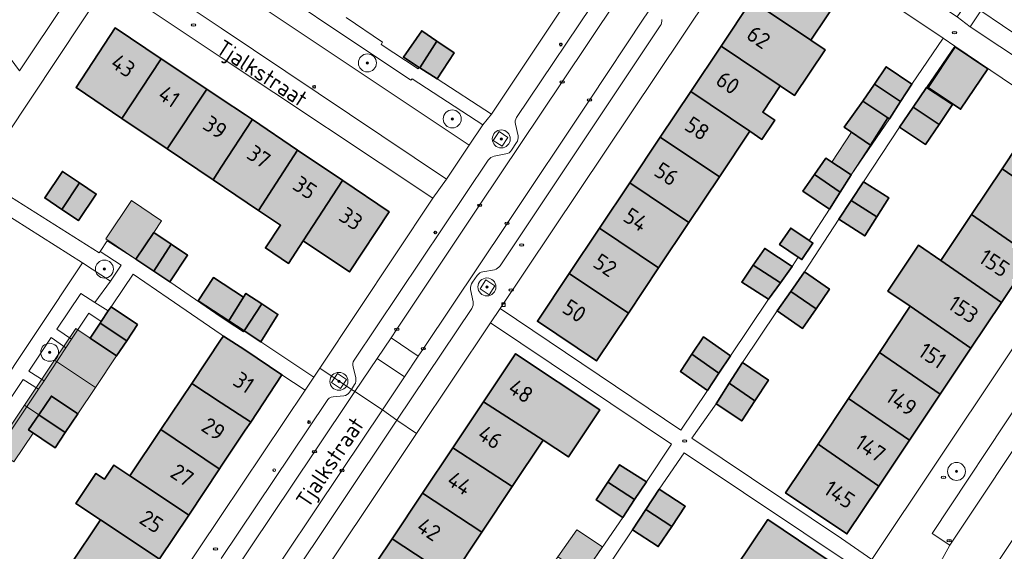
# Model space of a CAD drawing. Header units: metres. Extents: x 125349 to 128236, y 501602 to 503797.
# Tile 463 of 656: x 126978 to 127087, y 502567 to 502626. Entities that reach past the tile are written whole.
import ezdxf
from ezdxf.enums import TextEntityAlignment as Align

# ---------------------------------------------------------------- set-up
doc = ezdxf.new("R2010")
doc.units = ezdxf.units.M
doc.layers.get('0').update_dxf_attribs({"linetype": 'CONTINUOUS'})
for name, color, linetype, lineweight in [('B-WE-GR-BEPLANTING_CULTUUR_HEESTERS-GV', 90, 'CONTINUOUS', 18), ('B-WE-GR-BOOM-S-500', 90, 'CONTINUOUS', 18), ('B-WE-IE-MEUBILAIR-S', 7, 'CONTINUOUS', 18), ('B-WE-IE-MEUBILAIR_WEGMEUBILAIR-GV', 7, 'CONTINUOUS', 18), ('B-WE-OG-BEBOUWING-GV', 7, 'CONTINUOUS', 35), ('B-WE-OG-BEBOUWING-T18', 10, 'CONTINUOUS', 18), ('B-WE-OG-BEBOUWING_OVERBOUWING-GV', 7, 'CONTINUOUS', 18), ('B-WE-OG-TERREIN_BEGROEID-GV', 7, 'CONTINUOUS', 18), ('B-WE-OG-TERREIN_ERF-GV', 7, 'CONTINUOUS', 18), ('B-WE-OG-TOPOGRAFIE-T18', 10, 'CONTINUOUS', 18), ('B-WE-VH-OPENVERHARDING-GV', 90, 'CONTINUOUS', 18), ('B-WE-VH-OPENVERHARDING_BETONSTRAATSTEEN-GV', 90, 'CONTINUOUS', 18)]:
    doc.layers.add(name, color=color, linetype=linetype, lineweight=lineweight)
doc.layers.add('B-WE-OG-BEBOUWING-V', color=7, linetype='CONTINUOUS', lineweight=18, true_color=0xcc646e)
doc.layers.add('B-WE-OG-BEBOUWING_OVERBOUWING-V', color=7, linetype='CONTINUOUS', lineweight=18, true_color=0xcc646e)
doc.styles.add('NLCS-ISO', font='NLCS-ISO.ttf')
doc.styles.add('NLCS-ISO-M1000-T18', font='NLCS-ISO.ttf', dxfattribs={"height": 1.8})

# ---------------------------------------------------------------- blocks, each defined once
blk = doc.blocks.new('SIE-MEUBILAIR_KAST_CAI-SO')
for points in [[(-1, 1), (1, 1), (1, 0.84), (-1, 0.84)], [(-1, 0.76), (1, 0.76), (1, -1), (-1, -1)]]:
    blk.add_lwpolyline(points, close=True)
at = {"style": 'NLCS-ISO'}
blk.add_text('cai', height=0.75, dxfattribs=at).set_placement((0, 0), align=Align.MIDDLE_CENTER)
blk = doc.blocks.new('SIE-MEUBILAIR_PAAL_LICHTMAST-SO')
for points in [[(-0.62, 0), (-1, 0)], [(-0.71, 0.71), (-0.44, 0.44)], [(0, 1), (0, 0.62)], [(0.44, 0.44), (0.71, 0.71)], [(1, 0), (0.62, 0)], [(-0.71, -0.71), (-0.44, -0.44)], [(0, -0.62), (0, -1)], [(0.44, -0.44), (0.71, -0.71)]]:
    blk.add_lwpolyline(points)
blk.add_circle((0, 0), 0.5)
blk = doc.blocks.new('SIE-MEUBILAIR_PAAL_VERKEERSBORD-SO')
blk.add_circle((0, 0), 0.75)
at = {"style": 'NLCS-ISO'}
blk.add_text('vb', height=0.75, dxfattribs=at).set_placement((0, 0.07), align=Align.MIDDLE_CENTER)
blk = doc.blocks.new('SIE-MEUBILAIR_PUT_KOLK-SO')
blk.add_ellipse((0, 0), major_axis=(1.25, 0), ratio=0.54)
at = {"style": 'NLCS-ISO'}
blk.add_text('klk', height=0.75, dxfattribs=at).set_placement((0.03, 0), align=Align.MIDDLE_CENTER)
blk = doc.blocks.new('SIE-MEUBILAIR_PUT_RIOOLPUT-SO')
blk.add_ellipse((0, 0), major_axis=(1.25, 0), ratio=0.54)
at = {"style": 'NLCS-ISO'}
blk.add_text('ri', height=0.75, dxfattribs=at).set_placement((-0.04, 0.07), align=Align.MIDDLE_CENTER)
blk = doc.blocks.new('SIE-MEUBILAIR_PUT_BRANDKRAAN-SO')
blk.add_ellipse((0, 0), major_axis=(1.25, 0), ratio=0.54)
at = {"style": 'NLCS-ISO'}
blk.add_text('bk', height=0.75, dxfattribs=at).set_placement((0.03, 0), align=Align.MIDDLE_CENTER)
blk = doc.blocks.new('SGR-BOOM_01-SO')
at = {"linetype": 'ByBlock', "lineweight": 18}
h = blk.add_hatch(color=0, dxfattribs=at)
h.dxf.hatch_style = 1
edge = h.paths.add_edge_path()
edge.add_arc((0, 0), 0.25, 0, 360)
at = {"color": 0, "linetype": 'ByBlock', "lineweight": 18}
for radius in [2, 0.25]:
    blk.add_circle((0, 0), radius, dxfattribs=at)

msp = doc.modelspace()

# ---------------------------------------------------------------- hatches: boundary and pattern name
at = {"layer": 'B-WE-OG-BEBOUWING-V'}
for points in [[(127059.031, 502628.461), (127065.609, 502624.043), (127069.109, 502629.281), (127062.525, 502633.691)], [(127062.214, 502618.962), (127063.82, 502617.883), (127067.214, 502622.964), (127065.609, 502624.043), (127059.031, 502628.461), (127055.636, 502623.38)], [(126988.943, 502615.327), (126993.314, 502621.961), (126993.323, 502621.974), (126988.186, 502625.403), (126983.829, 502618.772)], [(127022.088, 502620.958), (127024.005, 502623.924), (127022.318, 502625.077), (127020.262, 502622.131), (127022.008, 502621.009)], [(127022.088, 502620.958), (127024.009, 502619.724), (127025.914, 502622.62), (127024.005, 502623.924)], [(127058.831, 502613.898), (127060.177, 502612.994), (127061.599, 502615.143), (127060.26, 502616.037), (127062.214, 502618.962), (127055.636, 502623.38), (127052.253, 502618.317)], [(127081.682, 502623.274), (127078.664, 502618.767), (127082.289, 502616.339), (127085.307, 502620.846)], [(126988.943, 502615.327), (126993.966, 502611.944), (126998.377, 502618.563), (126998.394, 502618.589), (126993.323, 502621.974), (126993.314, 502621.961)], [(127075.617, 502617.198), (127076.871, 502619.12), (127074.023, 502621.076), (127072.72, 502619.154)], [(126999.094, 502608.49), (127000, 502609.883), (127003.436, 502615.167), (127003.459, 502615.202), (127002.685, 502615.724), (127000, 502617.517), (126998.394, 502618.589), (126998.377, 502618.563), (126993.966, 502611.944)], [(127075.617, 502617.198), (127072.72, 502619.154), (127071.416, 502617.231), (127074.2, 502615.383), (127074.363, 502615.275)], [(127079.894, 502614.654), (127081.398, 502616.876), (127078.502, 502618.781), (127076.994, 502616.562)], [(127048.862, 502613.24), (127055.447, 502608.832), (127058.831, 502613.898), (127052.253, 502618.317)], [(127071.416, 502617.231), (127069.34, 502614.347), (127072.25, 502612.362), (127074.2, 502615.383)], [(127079.894, 502614.654), (127076.994, 502616.562), (127075.486, 502614.342), (127078.389, 502612.432)], [(126999.094, 502608.49), (127004.127, 502605.096), (127008.476, 502611.784), (127008.491, 502611.807), (127003.459, 502615.202), (127003.436, 502615.167), (127000, 502609.883)], [(127086.905, 502609.731), (127093.669, 502605.069), (127097.241, 502610.417), (127090.421, 502614.995)], [(127048.862, 502613.24), (127045.462, 502608.152), (127052.037, 502603.729), (127055.447, 502608.832)], [(127013.509, 502608.422), (127008.491, 502611.807), (127008.476, 502611.784), (127004.127, 502605.096), (127006.594, 502603.429), (127004.902, 502600.921), (127007.462, 502599.195), (127009.119, 502601.722), (127013.502, 502608.411)], [(127068.897, 502607.136), (127070.101, 502609.034), (127067.303, 502610.889), (127066.025, 502609.067)], [(126982.261, 502605.189), (126984.215, 502608.153), (126982.31, 502609.426), (126980.338, 502606.474)], [(127068.897, 502607.136), (127066.025, 502609.067), (127064.746, 502607.244), (127067.693, 502605.238)], [(127086.905, 502609.731), (127083.496, 502604.629), (127090.26, 502599.967), (127093.669, 502605.069)], [(126982.261, 502605.189), (126984.102, 502603.959), (126986.074, 502606.911), (126984.215, 502608.153)], [(127009.119, 502601.722), (127014.267, 502598.243), (127018.681, 502604.934), (127013.509, 502608.422), (127013.502, 502608.411)], [(127045.462, 502608.152), (127042.096, 502603.114), (127048.674, 502598.695), (127052.037, 502603.729)], [(127072.962, 502604.367), (127074.297, 502606.475), (127071.5, 502608.281), (127070.122, 502606.201)], [(127068.744, 502604.121), (127071.627, 502602.259), (127072.962, 502604.367), (127070.122, 502606.201)], [(127080.077, 502599.51), (127086.841, 502594.848), (127090.26, 502599.967), (127083.496, 502604.629)], [(126994.428, 502601.317), (126992.474, 502602.621), (126990.503, 502599.669), (126992.493, 502598.34)], [(127045.313, 502593.664), (127048.674, 502598.695), (127042.096, 502603.114), (127038.735, 502598.083)], [(127064.214, 502599.895), (127064.619, 502599.62), (127065.86, 502601.448), (127065.42, 502601.747), (127063.385, 502603.129), (127062.143, 502601.3)], [(126994.428, 502601.317), (126992.493, 502598.34), (126994.282, 502597.146), (126996.253, 502600.098)], [(127076.674, 502594.415), (127083.438, 502589.753), (127086.841, 502594.848), (127080.077, 502599.51), (127077.607, 502601.213), (127074.204, 502596.118)], [(127063.531, 502598.846), (127060.484, 502600.852), (127059.205, 502598.98), (127062.228, 502597.024)], [(127062.228, 502597.024), (127059.205, 502598.98), (127057.926, 502597.107), (127060.924, 502595.202)], [(127045.313, 502593.664), (127038.735, 502598.083), (127035.178, 502592.759), (127041.762, 502588.349)], [(127063.39, 502596.082), (127066.196, 502594.148), (127067.693, 502596.335), (127064.914, 502598.25)], [(127002.465, 502595.423), (126999.126, 502597.608), (126997.434, 502595.024), (127000.826, 502592.804)], [(127002.54, 502591.682), (127004.509, 502594.686), (127002.732, 502595.85), (127002.465, 502595.423), (127000.826, 502592.804)], [(127066.196, 502594.148), (127063.39, 502596.082), (127061.857, 502593.921), (127064.699, 502591.962)], [(127002.54, 502591.682), (127004.401, 502590.462), (127006.307, 502593.508), (127004.509, 502594.686)], [(127080.013, 502584.625), (127083.438, 502589.753), (127076.674, 502594.415), (127073.248, 502589.287)], [(126990.684, 502592.385), (126987.74, 502594.369), (126987.424, 502593.898), (126986.63, 502592.713), (126986.504, 502592.525), (126989.473, 502590.578)], [(126986.504, 502592.525), (126985.393, 502590.868), (126988.342, 502588.892), (126989.473, 502590.578)], [(127000.241, 502591.112), (127000, 502590.752), (126996.707, 502585.834), (127000, 502583.674), (127003.241, 502581.549), (127003.27, 502581.53), (127006.745, 502586.807), (127002.617, 502589.575)], [(127052.386, 502589.094), (127055.383, 502586.988), (127056.661, 502588.91), (127053.664, 502591.016)], [(127029.19, 502583.806), (127035.829, 502579.523), (127038.629, 502577.655), (127042.12, 502582.889), (127032.749, 502589.141)], [(127052.386, 502589.094), (127051.107, 502587.171), (127054.104, 502585.065), (127055.383, 502586.988)], [(127069.829, 502584.169), (127076.594, 502579.506), (127080.013, 502584.625), (127073.248, 502589.287)], [(127056.539, 502585.871), (127059.392, 502583.905), (127060.89, 502586.213), (127057.999, 502588.165)], [(127003.27, 502581.53), (127003.241, 502581.549), (127000, 502583.674), (126996.707, 502585.834), (126993.264, 502580.691), (126999.77, 502576.34), (126999.802, 502576.318), (127000, 502576.614), (127002.674, 502580.624)], [(127055.084, 502583.574), (127057.934, 502581.667), (127059.392, 502583.905), (127056.539, 502585.871)], [(126979.681, 502582.348), (126982.632, 502580.374), (126984.029, 502582.458), (126981.08, 502584.435)], [(127032.388, 502574.365), (127035.829, 502579.523), (127029.19, 502583.806), (127025.77, 502578.679)], [(127069.829, 502584.169), (127066.418, 502579.062), (127073.182, 502574.4), (127076.594, 502579.506)], [(126979.681, 502582.348), (126978.547, 502580.656), (126981.495, 502578.679), (126982.632, 502580.374)], [(126989.829, 502575.56), (126996.346, 502571.202), (126996.37, 502571.186), (126999.802, 502576.318), (126999.77, 502576.34), (126993.264, 502580.691)], [(127032.388, 502574.365), (127025.77, 502578.679), (127022.391, 502573.615), (127029.01, 502569.301)], [(127073.182, 502574.4), (127066.418, 502579.062), (127062.814, 502573.667), (127069.634, 502569.088)], [(126993.104, 502566.3), (126996.37, 502571.186), (126996.346, 502571.202), (126989.829, 502575.56), (126988.048, 502576.751), (126986.999, 502575.184), (126986.047, 502575.814), (126983.808, 502572.469), (126986.546, 502570.656), (126993.087, 502566.311)], [(127046.005, 502572.906), (127047.334, 502574.878), (127044.336, 502576.784), (127043.033, 502574.837)], [(127046.005, 502572.906), (127043.033, 502574.837), (127041.729, 502572.889), (127044.676, 502570.933)], [(127022.391, 502573.615), (127019.001, 502568.532), (127025.619, 502564.218), (127029.01, 502569.301)], [(127047.266, 502571.805), (127050.138, 502569.924), (127051.642, 502572.171), (127048.745, 502574.077)], [(127045.786, 502569.532), (127048.633, 502567.677), (127050.138, 502569.924), (127047.266, 502571.805)], [(126993.104, 502566.3), (126993.087, 502566.311), (126986.546, 502570.656), (126983.161, 502565.6), (126989.714, 502561.248), (126989.722, 502561.243)], [(127057.201, 502565.274), (127064.078, 502560.754), (127067.644, 502566.096), (127060.819, 502570.692)], [(127022.234, 502559.142), (127025.619, 502564.218), (127019.001, 502568.532), (127015.615, 502563.456)]]:
    msp.add_hatch(color=256, dxfattribs=at).paths.add_polyline_path(points)
at = {"layer": 'B-WE-OG-BEBOUWING_OVERBOUWING-V'}
for points in [[(127072.25, 502612.362), (127070.15, 502613.795), (127067.974, 502610.444), (127070.101, 502609.034)], [(126990.503, 502599.669), (126992.474, 502602.621), (126993.357, 502603.943), (126990.003, 502606.182), (126987.149, 502601.908)], [(126985.393, 502590.868), (126983.794, 502591.939), (126981.443, 502588.431), (126985.991, 502585.384), (126988.342, 502588.892)], [(126985.991, 502585.384), (126981.443, 502588.431), (126978.084, 502583.418), (126979.681, 502582.348), (126981.08, 502584.435), (126984.029, 502582.458)], [(126979.681, 502582.348), (126978.084, 502583.418), (126974.802, 502578.52), (126976.904, 502577.112), (126979.052, 502580.317), (126978.547, 502580.656)], [(127037.466, 502566.547), (127040.363, 502564.592), (127042.435, 502567.638), (127039.576, 502569.531)]]:
    msp.add_hatch(color=256, dxfattribs=at).paths.add_polyline_path(points)

# ---------------------------------------------------------------- linework, layer by layer
at = {"layer": 'B-WE-GR-BEPLANTING_CULTUUR_HEESTERS-GV', "flags": 128}
for points in [[(127029.104, 502614.595), (127021.252, 502619.744), (127021.113, 502619.574), (127000, 502633.716), (126992.838, 502638.531), (126991.472, 502636.492), (127000, 502630.788), (127027.589, 502612.334)], [(127084.542, 502627.296), (127083.366, 502625.516), (127103.276, 502612.318), (127104.425, 502614.019), (127101.021, 502616.223), (127094.178, 502620.787)], [(126984.532, 502599.253), (126987.666, 502597.231), (126988.852, 502599.005), (126986.526, 502600.526), (126986.403, 502600.351), (126972.977, 502608.843), (126972.15, 502607.602), (126958.359, 502586.912), (126960.712, 502585.333), (126965.537, 502592.654), (126964.916, 502593.247), (126973.854, 502605.993)], [(126987.424, 502593.898), (126985.935, 502594.847), (126984.346, 502595.86), (126981.685, 502591.892), (126983.332, 502590.766), (126985.251, 502593.663), (126986.63, 502592.713)], [(126980.268, 502586.138), (126982.693, 502589.801), (126981.071, 502590.954), (126978.575, 502587.209)], [(126976.544, 502580.515), (126979.649, 502585.204), (126977.953, 502586.284), (126974.818, 502581.665)]]:
    msp.add_lwpolyline(points, close=True, dxfattribs=at)
at = {"layer": 'B-WE-IE-MEUBILAIR_WEGMEUBILAIR-GV', "flags": 128}
for points in [[(127030.918, 502613.87), (127030.263, 502612.884), (127031.249, 502612.229), (127031.904, 502613.215)], [(127029.458, 502597.365), (127028.803, 502596.365), (127029.803, 502595.71), (127030.458, 502596.71)], [(127013.275, 502585.277), (127013.942, 502586.273), (127012.946, 502586.94), (127012.279, 502585.944)]]:
    msp.add_lwpolyline(points, close=True, dxfattribs=at)
at = {"layer": 'B-WE-OG-BEBOUWING-GV', "flags": 128}
for points in [[(127059.031, 502628.461), (127065.609, 502624.043), (127069.109, 502629.281), (127062.525, 502633.691)], [(127062.214, 502618.962), (127063.82, 502617.883), (127067.214, 502622.964), (127065.609, 502624.043), (127059.031, 502628.461), (127055.636, 502623.38)], [(126988.943, 502615.327), (126993.314, 502621.961), (126993.323, 502621.974), (126988.186, 502625.403), (126983.829, 502618.772)], [(127022.088, 502620.958), (127024.005, 502623.924), (127022.318, 502625.077), (127020.262, 502622.131), (127022.008, 502621.009)], [(127022.088, 502620.958), (127024.009, 502619.724), (127025.914, 502622.62), (127024.005, 502623.924)], [(127058.831, 502613.898), (127060.177, 502612.994), (127061.599, 502615.143), (127060.26, 502616.037), (127062.214, 502618.962), (127055.636, 502623.38), (127052.253, 502618.317)], [(127081.682, 502623.274), (127078.664, 502618.767), (127082.289, 502616.339), (127085.307, 502620.846)], [(126988.943, 502615.327), (126993.966, 502611.944), (126998.377, 502618.563), (126998.394, 502618.589), (126993.323, 502621.974), (126993.314, 502621.961)], [(127075.617, 502617.198), (127076.871, 502619.12), (127074.023, 502621.076), (127072.72, 502619.154)], [(126999.094, 502608.49), (127000, 502609.883), (127003.436, 502615.167), (127003.459, 502615.202), (127002.685, 502615.724), (127000, 502617.517), (126998.394, 502618.589), (126998.377, 502618.563), (126993.966, 502611.944)], [(127075.617, 502617.198), (127072.72, 502619.154), (127071.416, 502617.231), (127074.2, 502615.383), (127074.363, 502615.275)], [(127079.894, 502614.654), (127081.398, 502616.876), (127078.502, 502618.781), (127076.994, 502616.562)], [(127048.862, 502613.24), (127055.447, 502608.832), (127058.831, 502613.898), (127052.253, 502618.317)], [(127071.416, 502617.231), (127069.34, 502614.347), (127072.25, 502612.362), (127074.2, 502615.383)], [(127079.894, 502614.654), (127076.994, 502616.562), (127075.486, 502614.342), (127078.389, 502612.432)], [(126999.094, 502608.49), (127004.127, 502605.096), (127008.476, 502611.784), (127008.491, 502611.807), (127003.459, 502615.202), (127003.436, 502615.167), (127000, 502609.883)], [(127086.905, 502609.731), (127093.669, 502605.069), (127097.241, 502610.417), (127090.421, 502614.995)], [(127048.862, 502613.24), (127045.462, 502608.152), (127052.037, 502603.729), (127055.447, 502608.832)], [(127013.509, 502608.422), (127008.491, 502611.807), (127008.476, 502611.784), (127004.127, 502605.096), (127006.594, 502603.429), (127004.902, 502600.921), (127007.462, 502599.195), (127009.119, 502601.722), (127013.502, 502608.411)], [(127068.897, 502607.136), (127070.101, 502609.034), (127067.303, 502610.889), (127066.025, 502609.067)], [(126982.261, 502605.189), (126984.215, 502608.153), (126982.31, 502609.426), (126980.338, 502606.474)], [(127068.897, 502607.136), (127066.025, 502609.067), (127064.746, 502607.244), (127067.693, 502605.238)], [(127086.905, 502609.731), (127083.496, 502604.629), (127090.26, 502599.967), (127093.669, 502605.069)], [(126982.261, 502605.189), (126984.102, 502603.959), (126986.074, 502606.911), (126984.215, 502608.153)], [(127009.119, 502601.722), (127014.267, 502598.243), (127018.681, 502604.934), (127013.509, 502608.422), (127013.502, 502608.411)], [(127045.462, 502608.152), (127042.096, 502603.114), (127048.674, 502598.695), (127052.037, 502603.729)], [(127072.962, 502604.367), (127074.297, 502606.475), (127071.5, 502608.281), (127070.122, 502606.201)], [(127068.744, 502604.121), (127071.627, 502602.259), (127072.962, 502604.367), (127070.122, 502606.201)], [(127080.077, 502599.51), (127086.841, 502594.848), (127090.26, 502599.967), (127083.496, 502604.629)], [(126994.428, 502601.317), (126992.474, 502602.621), (126990.503, 502599.669), (126992.493, 502598.34)], [(127045.313, 502593.664), (127048.674, 502598.695), (127042.096, 502603.114), (127038.735, 502598.083)], [(127064.214, 502599.895), (127064.619, 502599.62), (127065.86, 502601.448), (127065.42, 502601.747), (127063.385, 502603.129), (127062.143, 502601.3)], [(126994.428, 502601.317), (126992.493, 502598.34), (126994.282, 502597.146), (126996.253, 502600.098)], [(127076.674, 502594.415), (127083.438, 502589.753), (127086.841, 502594.848), (127080.077, 502599.51), (127077.607, 502601.213), (127074.204, 502596.118)], [(127063.531, 502598.846), (127060.484, 502600.852), (127059.205, 502598.98), (127062.228, 502597.024)], [(127062.228, 502597.024), (127059.205, 502598.98), (127057.926, 502597.107), (127060.924, 502595.202)], [(127045.313, 502593.664), (127038.735, 502598.083), (127035.178, 502592.759), (127041.762, 502588.349)], [(127063.39, 502596.082), (127066.196, 502594.148), (127067.693, 502596.335), (127064.914, 502598.25)], [(127002.465, 502595.423), (126999.126, 502597.608), (126997.434, 502595.024), (127000.826, 502592.804)], [(127002.54, 502591.682), (127004.509, 502594.686), (127002.732, 502595.85), (127002.465, 502595.423), (127000.826, 502592.804)], [(127066.196, 502594.148), (127063.39, 502596.082), (127061.857, 502593.921), (127064.699, 502591.962)], [(127002.54, 502591.682), (127004.401, 502590.462), (127006.307, 502593.508), (127004.509, 502594.686)], [(127080.013, 502584.625), (127083.438, 502589.753), (127076.674, 502594.415), (127073.248, 502589.287)], [(126990.684, 502592.385), (126987.74, 502594.369), (126987.424, 502593.898), (126986.63, 502592.713), (126986.504, 502592.525), (126989.473, 502590.578)], [(126986.504, 502592.525), (126985.393, 502590.868), (126988.342, 502588.892), (126989.473, 502590.578)], [(127000.241, 502591.112), (127000, 502590.752), (126996.707, 502585.834), (127000, 502583.674), (127003.241, 502581.549), (127003.27, 502581.53), (127006.745, 502586.807), (127002.617, 502589.575)], [(127052.386, 502589.094), (127055.383, 502586.988), (127056.661, 502588.91), (127053.664, 502591.016)], [(127029.19, 502583.806), (127035.829, 502579.523), (127038.629, 502577.655), (127042.12, 502582.889), (127032.749, 502589.141)], [(127052.386, 502589.094), (127051.107, 502587.171), (127054.104, 502585.065), (127055.383, 502586.988)], [(127069.829, 502584.169), (127076.594, 502579.506), (127080.013, 502584.625), (127073.248, 502589.287)], [(127056.539, 502585.871), (127059.392, 502583.905), (127060.89, 502586.213), (127057.999, 502588.165)], [(127003.27, 502581.53), (127003.241, 502581.549), (127000, 502583.674), (126996.707, 502585.834), (126993.264, 502580.691), (126999.77, 502576.34), (126999.802, 502576.318), (127000, 502576.614), (127002.674, 502580.624)], [(127055.084, 502583.574), (127057.934, 502581.667), (127059.392, 502583.905), (127056.539, 502585.871)], [(126979.681, 502582.348), (126982.632, 502580.374), (126984.029, 502582.458), (126981.08, 502584.435)], [(127032.388, 502574.365), (127035.829, 502579.523), (127029.19, 502583.806), (127025.77, 502578.679)], [(127069.829, 502584.169), (127066.418, 502579.062), (127073.182, 502574.4), (127076.594, 502579.506)], [(126979.681, 502582.348), (126978.547, 502580.656), (126981.495, 502578.679), (126982.632, 502580.374)], [(126989.829, 502575.56), (126996.346, 502571.202), (126996.37, 502571.186), (126999.802, 502576.318), (126999.77, 502576.34), (126993.264, 502580.691)], [(127032.388, 502574.365), (127025.77, 502578.679), (127022.391, 502573.615), (127029.01, 502569.301)], [(127073.182, 502574.4), (127066.418, 502579.062), (127062.814, 502573.667), (127069.634, 502569.088)], [(126993.104, 502566.3), (126996.37, 502571.186), (126996.346, 502571.202), (126989.829, 502575.56), (126988.048, 502576.751), (126986.999, 502575.184), (126986.047, 502575.814), (126983.808, 502572.469), (126986.546, 502570.656), (126993.087, 502566.311)], [(127046.005, 502572.906), (127047.334, 502574.878), (127044.336, 502576.784), (127043.033, 502574.837)], [(127046.005, 502572.906), (127043.033, 502574.837), (127041.729, 502572.889), (127044.676, 502570.933)], [(127022.391, 502573.615), (127019.001, 502568.532), (127025.619, 502564.218), (127029.01, 502569.301)], [(127047.266, 502571.805), (127050.138, 502569.924), (127051.642, 502572.171), (127048.745, 502574.077)], [(127045.786, 502569.532), (127048.633, 502567.677), (127050.138, 502569.924), (127047.266, 502571.805)], [(126993.104, 502566.3), (126993.087, 502566.311), (126986.546, 502570.656), (126983.161, 502565.6), (126989.714, 502561.248), (126989.722, 502561.243)], [(127057.201, 502565.274), (127064.078, 502560.754), (127067.644, 502566.096), (127060.819, 502570.692)], [(127022.234, 502559.142), (127025.619, 502564.218), (127019.001, 502568.532), (127015.615, 502563.456)]]:
    msp.add_lwpolyline(points, close=True, dxfattribs=at)
at = {"layer": 'B-WE-OG-BEBOUWING_OVERBOUWING-GV', "flags": 128}
for points in [[(127072.25, 502612.362), (127070.15, 502613.795), (127067.974, 502610.444), (127070.101, 502609.034)], [(126990.503, 502599.669), (126992.474, 502602.621), (126993.357, 502603.943), (126990.003, 502606.182), (126987.149, 502601.908)], [(126985.393, 502590.868), (126983.794, 502591.939), (126981.443, 502588.431), (126985.991, 502585.384), (126988.342, 502588.892)], [(126985.991, 502585.384), (126981.443, 502588.431), (126978.084, 502583.418), (126979.681, 502582.348), (126981.08, 502584.435), (126984.029, 502582.458)], [(126979.681, 502582.348), (126978.084, 502583.418), (126974.802, 502578.52), (126976.904, 502577.112), (126979.052, 502580.317), (126978.547, 502580.656)], [(127037.466, 502566.547), (127040.363, 502564.592), (127042.435, 502567.638), (127039.576, 502569.531)]]:
    msp.add_lwpolyline(points, close=True, dxfattribs=at)
at = {"layer": 'B-WE-OG-TERREIN_BEGROEID-GV', "flags": 128}
for points in [[(126993.29, 502644.254), (126989.349, 502646.935), (126982.231, 502636.435), (126974.376, 502624.846), (126977.545, 502620.637)], [(127027.589, 502612.334), (127000, 502630.788), (126991.472, 502636.492), (126988.974, 502632.762), (127000, 502625.365), (127025.057, 502608.554)], [(126966.648, 502591.594), (126969.078, 502592.786), (126974.271, 502583.845), (126984.532, 502599.253), (126973.854, 502605.993), (126964.916, 502593.247), (126965.537, 502592.654)]]:
    msp.add_lwpolyline(points, close=True, dxfattribs=at)
at = {"layer": 'B-WE-OG-TERREIN_ERF-GV', "flags": 128}
for points in [[(127065.42, 502601.747), (127067.693, 502605.238), (127064.746, 502607.244), (127066.025, 502609.067), (127067.303, 502610.889), (127070.101, 502609.034), (127074.363, 502615.275), (127074.2, 502615.383), (127072.25, 502612.362), (127069.34, 502614.347), (127071.416, 502617.231), (127072.72, 502619.154), (127074.023, 502621.076), (127076.871, 502619.12), (127080.367, 502624.264), (127060.206, 502637.763), (127031.045, 502594.189), (127051.152, 502580.625), (127054.104, 502585.065), (127051.107, 502587.171), (127052.386, 502589.094), (127053.664, 502591.016), (127056.661, 502588.91), (127060.924, 502595.202), (127057.926, 502597.107), (127059.205, 502598.98), (127060.484, 502600.852), (127063.531, 502598.846), (127064.214, 502599.895), (127062.143, 502601.3), (127063.385, 502603.129)], [(127059.031, 502628.461), (127062.525, 502633.691), (127069.109, 502629.281), (127065.609, 502624.043), (127067.214, 502622.964), (127063.82, 502617.883), (127062.214, 502618.962), (127060.26, 502616.037), (127061.599, 502615.143), (127060.177, 502612.994), (127058.831, 502613.898), (127055.447, 502608.832), (127052.037, 502603.729), (127048.674, 502598.695), (127045.313, 502593.664), (127041.762, 502588.349), (127035.178, 502592.759), (127038.735, 502598.083), (127042.096, 502603.114), (127045.462, 502608.152), (127048.862, 502613.24), (127052.253, 502618.317), (127055.636, 502623.38)], [(127009.119, 502601.722), (127007.462, 502599.195), (127004.902, 502600.921), (127006.594, 502603.429), (127004.127, 502605.096), (126999.094, 502608.49), (126993.966, 502611.944), (126988.943, 502615.327), (126983.829, 502618.772), (126988.186, 502625.403), (126993.323, 502621.974), (126998.394, 502618.589), (127000, 502617.517), (127002.685, 502615.724), (127003.459, 502615.202), (127008.491, 502611.807), (127013.509, 502608.422), (127018.681, 502604.934), (127014.267, 502598.243)], [(127064.914, 502598.25), (127067.693, 502596.335), (127066.196, 502594.148), (127064.699, 502591.962), (127061.857, 502593.921), (127057.999, 502588.165), (127060.89, 502586.213), (127059.392, 502583.905), (127057.934, 502581.667), (127055.084, 502583.574), (127052.376, 502579.726), (127069.04, 502568.585), (127072.393, 502566.237), (127101.56, 502609.884), (127081.642, 502623.372), (127078.502, 502618.781), (127081.398, 502616.876), (127079.894, 502614.654), (127078.389, 502612.432), (127075.486, 502614.342), (127071.5, 502608.281), (127074.297, 502606.475), (127072.962, 502604.367), (127071.627, 502602.259), (127068.744, 502604.121)], [(127081.682, 502623.274), (127085.307, 502620.846), (127082.289, 502616.339), (127078.664, 502618.767)], [(127080.013, 502584.625), (127076.594, 502579.506), (127073.182, 502574.4), (127069.634, 502569.088), (127062.814, 502573.667), (127066.418, 502579.062), (127069.829, 502584.169), (127073.248, 502589.287), (127076.674, 502594.415), (127074.204, 502596.118), (127077.607, 502601.213), (127080.077, 502599.51), (127083.496, 502604.629), (127086.905, 502609.731), (127090.421, 502614.995), (127097.241, 502610.417), (127093.669, 502605.069), (127090.26, 502599.967), (127086.841, 502594.848), (127083.438, 502589.753)], [(126982.261, 502605.189), (126980.338, 502606.474), (126982.31, 502609.426), (126984.215, 502608.153), (126986.074, 502606.911), (126984.102, 502603.959)], [(126986.526, 502600.526), (126988.852, 502599.005), (126987.666, 502597.231), (126985.935, 502594.847), (126987.424, 502593.898), (126987.74, 502594.369), (126987.955, 502594.689), (126990.171, 502597.995), (126994.071, 502595.327), (127000, 502591.27), (127000.241, 502591.112), (127002.617, 502589.575), (127006.745, 502586.807), (127009.328, 502585.077), (127010.292, 502586.516), (127004.401, 502590.462), (127002.54, 502591.682), (127002.474, 502591.582), (127000.66, 502592.771), (127000, 502593.205), (126994.282, 502597.146), (126992.493, 502598.34), (126990.503, 502599.669), (126987.297, 502601.706)], [(127008.018, 502559.752), (127028.151, 502546.138), (127031.086, 502550.56), (127028.189, 502552.565), (127029.418, 502554.438), (127030.646, 502556.311), (127033.593, 502554.355), (127037.856, 502560.797), (127034.909, 502562.752), (127036.188, 502564.65), (127037.466, 502566.547), (127040.363, 502564.592), (127044.676, 502570.933), (127041.729, 502572.889), (127043.033, 502574.837), (127044.336, 502576.784), (127047.334, 502574.878), (127050.126, 502579.073), (127029.965, 502592.573), (127021.722, 502580.246)], [(127032.388, 502574.365), (127029.01, 502569.301), (127025.619, 502564.218), (127022.234, 502559.142), (127018.778, 502553.962), (127012.206, 502558.346), (127015.615, 502563.456), (127019.001, 502568.532), (127022.391, 502573.615), (127025.77, 502578.679), (127029.19, 502583.806), (127032.749, 502589.141), (127042.12, 502582.889), (127038.629, 502577.655), (127035.829, 502579.523)], [(126982.632, 502580.374), (126981.495, 502578.679), (126978.547, 502580.656), (126979.681, 502582.348), (126981.08, 502584.435), (126984.029, 502582.458)], [(127071.444, 502564.786), (127051.527, 502578.124), (127048.745, 502574.077), (127051.642, 502572.171), (127050.138, 502569.924), (127048.633, 502567.677), (127045.786, 502569.532), (127041.915, 502563.798), (127044.762, 502561.892), (127043.308, 502559.645), (127041.854, 502557.398), (127038.906, 502559.354), (127035.03, 502553.589), (127037.978, 502551.734), (127036.449, 502549.487), (127034.919, 502547.24), (127032.021, 502549.145), (127029.602, 502545.339), (127049.52, 502532.001)], [(127046.957, 502549.929), (127050.365, 502555.033), (127053.789, 502560.162), (127057.201, 502565.274), (127060.819, 502570.692), (127067.644, 502566.096), (127064.078, 502560.754), (127060.665, 502555.642), (127057.241, 502550.514), (127053.833, 502545.41), (127050.404, 502540.274), (127046.869, 502534.979), (127038.025, 502540.934), (127041.494, 502546.13), (127043.528, 502544.793)]]:
    msp.add_lwpolyline(points, close=True, dxfattribs=at)
for points in [[(127013.895, 502626.555), (127017.955, 502623.813), (127017.79, 502623.562), (127021.911, 502620.841), (127022.008, 502621.009), (127020.262, 502622.131), (127022.318, 502625.077), (127024.005, 502623.924), (127025.914, 502622.62), (127024.009, 502619.724), (127030.088, 502615.789), (127043.363, 502635.738)], [(127084.542, 502627.296), (127094.178, 502620.787), (127097.696, 502626.032), (127101.319, 502631.434)], [(126972.977, 502608.843), (126986.403, 502600.351), (126986.526, 502600.526), (126987.297, 502601.706), (126990.503, 502599.669), (126992.474, 502602.621), (126994.428, 502601.317), (126996.253, 502600.098), (126994.282, 502597.146), (127000, 502593.205), (127000.66, 502592.771), (127002.474, 502591.582), (127002.54, 502591.682), (127000.826, 502592.804), (126997.434, 502595.024), (126999.126, 502597.608), (127002.465, 502595.423), (127002.732, 502595.85), (127004.509, 502594.686), (127006.307, 502593.508), (127004.401, 502590.462), (127010.292, 502586.516), (127010.957, 502587.517), (127023.544, 502606.462), (127000, 502622.094), (126987.424, 502630.51), (126973.146, 502609.095)], [(127072.393, 502566.237), (127069.04, 502568.585), (127052.376, 502579.726), (127055.084, 502583.574), (127056.539, 502585.871), (127057.999, 502588.165), (127061.857, 502593.921), (127063.39, 502596.082), (127064.914, 502598.25), (127068.744, 502604.121), (127070.122, 502606.201), (127071.5, 502608.281), (127075.486, 502614.342), (127076.994, 502616.562), (127078.502, 502618.781), (127081.642, 502623.372), (127080.367, 502624.264), (127076.871, 502619.12), (127075.617, 502617.198), (127074.363, 502615.275), (127070.101, 502609.034), (127068.897, 502607.136), (127067.693, 502605.238), (127065.42, 502601.747), (127065.86, 502601.448), (127064.619, 502599.62), (127064.214, 502599.895), (127063.531, 502598.846), (127062.228, 502597.024), (127060.924, 502595.202), (127056.661, 502588.91), (127055.383, 502586.988), (127054.104, 502585.065), (127051.152, 502580.625), (127031.045, 502594.189), (127029.965, 502592.573), (127050.126, 502579.073), (127047.334, 502574.878), (127046.005, 502572.906), (127044.676, 502570.933), (127040.363, 502564.592)], [(126983.161, 502565.6), (126986.546, 502570.656), (126983.808, 502572.469), (126986.047, 502575.814), (126986.999, 502575.184), (126988.048, 502576.751), (126989.829, 502575.56), (126993.264, 502580.691), (126996.707, 502585.834), (127000, 502590.752), (127000.241, 502591.112), (127000, 502591.27), (126994.071, 502595.327), (126990.171, 502597.995), (126987.955, 502594.689), (126987.74, 502594.369), (126990.684, 502592.385), (126989.473, 502590.578), (126988.342, 502588.892), (126985.393, 502590.868), (126986.504, 502592.525), (126986.63, 502592.713), (126985.251, 502593.663), (126983.332, 502590.766), (126982.693, 502589.801), (126980.268, 502586.138), (126979.649, 502585.204), (126976.544, 502580.515)], [(126987.349, 502552.265), (127000, 502571.151), (127009.328, 502585.077), (127006.745, 502586.807), (127003.27, 502581.53), (127002.674, 502580.624), (127000, 502576.614), (126999.802, 502576.318), (126996.37, 502571.186), (126993.104, 502566.3)], [(127041.915, 502563.798), (127045.786, 502569.532), (127047.266, 502571.805), (127048.745, 502574.077), (127051.527, 502578.124), (127071.444, 502564.786)]]:
    msp.add_lwpolyline(points, dxfattribs=at)
at = {"layer": 'B-WE-VH-OPENVERHARDING-GV', "flags": 128}
for points in [[(127006.244, 502663.476), (127004.874, 502661.449), (127007.039, 502659.972), (127043.363, 502635.738), (127030.088, 502615.789), (127029.104, 502614.595), (127027.589, 502612.334), (127025.057, 502608.554), (127023.544, 502606.462), (127010.957, 502587.517), (127014.489, 502585.178)], [(127134.239, 502658.709), (127104.425, 502614.019), (127103.276, 502612.318), (127101.56, 502609.884), (127072.393, 502566.237), (127071.444, 502564.786), (127074.756, 502562.568)], [(127027.875, 502594.166), (127019.551, 502581.731), (127021.722, 502580.246), (127029.965, 502592.573), (127031.045, 502594.189), (127060.206, 502637.763)], [(127032.859, 502615.434), (127042.528, 502629.844)], [(127048.865, 502625.619), (127031.039, 502598.907)], [(127079.643, 502565.215), (127081.108, 502567.849), (127079.141, 502569.154), (127109.52, 502614.986), (127111.641, 502613.668), (127113.159, 502615.991)], [(127033.029, 502613.375), (127032.739, 502614.674)], [(127032.305, 502611.795), (127032.851, 502612.636)], [(127030.364, 502611.131), (127031.664, 502611.377)], [(127014.78, 502588.437), (127029.706, 502610.694)], [(127028.482, 502597.859), (127027.961, 502597.095)], [(127030.411, 502598.492), (127029.123, 502598.268)], [(127027.728, 502596.275), (127028.02, 502594.922)], [(127014.284, 502584.873), (127014.489, 502585.178), (127010.957, 502587.517), (127010.292, 502586.516), (127009.328, 502585.077), (127000, 502571.151), (126987.349, 502552.265), (126986.33, 502550.743)], [(127014.976, 502586.459), (127014.673, 502587.67)], [(127014.489, 502585.178), (127014.843, 502585.705)], [(127000, 502566.353), (127011.705, 502583.838)], [(127012.466, 502584.359), (127013.645, 502584.451)], [(126977.571, 502514.295), (127000, 502547.817), (127007.009, 502558.242), (127008.018, 502559.752), (127021.722, 502580.246), (127019.551, 502581.731)], [(127019.551, 502581.731), (127006.928, 502562.875)]]:
    msp.add_lwpolyline(points, dxfattribs=at)
for points in [[(127018.889, 502590.912), (127021.93, 502588.876), (127022.488, 502589.711), (127031.802, 502603.642), (127040.977, 502617.365), (127047.043, 502626.478), (127048.761, 502629.04), (127048.778, 502629.066), (127045.756, 502631.132), (127044.013, 502628.479), (127037.94, 502619.379), (127028.75, 502605.666), (127019.529, 502591.865)], [(127083.366, 502625.516), (127084.542, 502627.296), (127083.054, 502628.301), (127081.915, 502626.616)], [(127113.34, 502616.262), (127113.159, 502615.991), (127111.641, 502613.668), (127081.108, 502567.849), (127079.643, 502565.215), (127084.068, 502562.059), (127085.679, 502564.796), (127085.745, 502564.895), (127116.303, 502610.774), (127117.587, 502612.661), (127117.937, 502613.187)], [(127081.108, 502567.849), (127111.641, 502613.668), (127109.52, 502614.986), (127079.141, 502569.154)], [(127020.4, 502586.586), (127021.93, 502588.876), (127018.889, 502590.912), (127017.354, 502588.625)], [(127014.879, 502584.939), (127017.929, 502582.888), (127020.4, 502586.586), (127017.354, 502588.625)], [(126978.239, 502530.3), (126981.296, 502528.253), (126981.471, 502528.511), (126986.192, 502535.485), (126994.909, 502548.523), (127000, 502556.103), (127004.043, 502562.122), (127013.426, 502576.149), (127017.929, 502582.888), (127014.879, 502584.939), (127010.375, 502578.229), (127000.961, 502564.16), (127000, 502562.724), (126991.89, 502550.607), (126983.031, 502537.422), (126978.342, 502530.436)]]:
    msp.add_lwpolyline(points, close=True, dxfattribs=at)
at = {"layer": 'B-WE-VH-OPENVERHARDING-GV'}
for points in [[(127049.024, 502626.343, -0.1780813), (127048.865, 502625.619)], [(127032.739, 502614.674, -0.2106759), (127032.859, 502615.434)], [(127032.851, 502612.636, 0.210919), (127033.029, 502613.375)], [(127029.706, 502610.694, -0.1541417), (127030.364, 502611.131)], [(127031.664, 502611.377, 0.2486562), (127032.305, 502611.795)], [(127031.039, 502598.907, -0.1566022), (127030.411, 502598.492)], [(127029.123, 502598.268, 0.1944716), (127028.482, 502597.859)], [(127027.961, 502597.095, 0.2009362), (127027.728, 502596.275)], [(127028.02, 502594.922, -0.1867422), (127027.875, 502594.166)], [(127014.673, 502587.67, -0.201975), (127014.78, 502588.437)], [(127014.843, 502585.705, 0.1683439), (127014.976, 502586.459)], [(127013.645, 502584.451, 0.2194832), (127014.284, 502584.873)], [(127011.705, 502583.838, -0.248116), (127012.466, 502584.359)]]:
    msp.add_lwpolyline(points, format="xyb", dxfattribs=at)
at = {"layer": 'B-WE-VH-OPENVERHARDING_BETONSTRAATSTEEN-GV', "flags": 128}
for points in [[(126993.29, 502644.254), (126977.545, 502620.637)], [(127000, 502633.716), (127021.113, 502619.574), (127021.252, 502619.744), (127029.104, 502614.595), (127030.088, 502615.789), (127024.009, 502619.724), (127022.088, 502620.958), (127022.008, 502621.009), (127021.911, 502620.841), (127017.79, 502623.562), (127017.955, 502623.813), (127013.895, 502626.555)], [(126973.146, 502609.095), (126987.424, 502630.51), (127000, 502622.094), (127023.544, 502606.462), (127025.057, 502608.554), (127000, 502625.365), (126988.974, 502632.762)], [(127014.879, 502584.939), (127017.354, 502588.625), (127018.889, 502590.912), (127019.529, 502591.865), (127028.75, 502605.666), (127037.94, 502619.379), (127044.013, 502628.479), (127045.756, 502631.132)], [(127042.528, 502629.844), (127032.859, 502615.434)], [(127048.761, 502629.04), (127047.043, 502626.478), (127040.977, 502617.365), (127031.802, 502603.642), (127022.488, 502589.711), (127021.93, 502588.876), (127020.4, 502586.586), (127017.929, 502582.888), (127019.551, 502581.731)], [(127031.039, 502598.907), (127048.865, 502625.619)], [(127032.739, 502614.674), (127033.029, 502613.375)], [(127032.851, 502612.636), (127032.305, 502611.795)], [(127031.664, 502611.377), (127030.364, 502611.131)], [(127029.706, 502610.694), (127014.78, 502588.437)], [(126974.818, 502581.665), (126977.953, 502586.284), (126979.649, 502585.204), (126980.268, 502586.138), (126978.575, 502587.209), (126981.071, 502590.954), (126982.693, 502589.801), (126983.332, 502590.766), (126981.685, 502591.892), (126984.346, 502595.86), (126985.935, 502594.847), (126987.666, 502597.231), (126984.532, 502599.253), (126974.271, 502583.845)], [(127027.961, 502597.095), (127028.482, 502597.859)], [(127029.123, 502598.268), (127030.411, 502598.492)], [(127028.02, 502594.922), (127027.728, 502596.275)], [(127019.551, 502581.731), (127027.875, 502594.166)], [(127014.673, 502587.67), (127014.976, 502586.459)], [(127014.843, 502585.705), (127014.489, 502585.178), (127014.879, 502584.939)], [(126978.342, 502530.436), (126983.031, 502537.422), (126991.89, 502550.607), (127000, 502562.724), (127000.961, 502564.16), (127010.375, 502578.229), (127014.879, 502584.939)], [(127014.489, 502585.178), (127014.284, 502584.873)], [(127014.879, 502584.939), (127014.489, 502585.178)], [(127011.705, 502583.838), (127000, 502566.353)], [(127013.645, 502584.451), (127012.466, 502584.359)], [(127019.551, 502581.731), (127017.929, 502582.888), (127013.426, 502576.149), (127004.043, 502562.122), (127000, 502556.103), (126994.909, 502548.523), (126986.192, 502535.485), (126981.471, 502528.511)], [(127006.928, 502562.875), (127019.551, 502581.731)]]:
    msp.add_lwpolyline(points, dxfattribs=at)
msp.add_lwpolyline([(127081.915, 502626.616), (127061.754, 502640.065), (127060.206, 502637.763), (127080.367, 502624.264), (127081.642, 502623.372), (127101.56, 502609.884), (127103.276, 502612.318), (127083.366, 502625.516)], close=True, dxfattribs=at)
at = {"layer": 'B-WE-VH-OPENVERHARDING_BETONSTRAATSTEEN-GV'}
for points in [[(127048.865, 502625.619, 0.1780813), (127049.024, 502626.343)], [(127032.859, 502615.434, 0.2106759), (127032.739, 502614.674)], [(127033.029, 502613.375, -0.210919), (127032.851, 502612.636)], [(127030.364, 502611.131, 0.1541417), (127029.706, 502610.694)], [(127032.305, 502611.795, -0.2486562), (127031.664, 502611.377)], [(127030.411, 502598.492, 0.1566022), (127031.039, 502598.907)], [(127028.482, 502597.859, -0.1944716), (127029.123, 502598.268)], [(127027.728, 502596.275, -0.2009362), (127027.961, 502597.095)], [(127027.875, 502594.166, 0.1867422), (127028.02, 502594.922)], [(127014.78, 502588.437, 0.201975), (127014.673, 502587.67)], [(127014.976, 502586.459, -0.1683439), (127014.843, 502585.705)], [(127014.284, 502584.873, -0.2194832), (127013.645, 502584.451)], [(127012.466, 502584.359, 0.248116), (127011.705, 502583.838)]]:
    msp.add_lwpolyline(points, format="xyb", dxfattribs=at)

# ---------------------------------------------------------------- block references
at = {"layer": 'B-WE-GR-BOOM-S-500', "xscale": 0.5, "yscale": 0.5, "zscale": 0.5}
for p in [(127016.264, 502621.499), (127025.704, 502615.273), (127031.164, 502613.046), (126986.989, 502598.559), (127029.565, 502596.57), (126980.893, 502589.298), (127013.09, 502586.068), (127081.835, 502576.044)]:
    msp.add_blockref('SGR-BOOM_01-SO', p, dxfattribs=at)
at = {"layer": 'B-WE-IE-MEUBILAIR-S', "xscale": 0.2, "yscale": 0.2, "zscale": 0.2}
for name, p in [('SIE-MEUBILAIR_PUT_RIOOLPUT-SO', (126996.897, 502625.725)), ('SIE-MEUBILAIR_PUT_KOLK-SO', (127081.606, 502624.881)), ('SIE-MEUBILAIR_PAAL_LICHTMAST-SO', (127037.79, 502623.541)), ('SIE-MEUBILAIR_PAAL_LICHTMAST-SO', (127010.331, 502618.842)), ('SIE-MEUBILAIR_PUT_KOLK-SO', (127037.94, 502619.379)), ('SIE-MEUBILAIR_PUT_KOLK-SO', (127040.977, 502617.365)), ('SIE-MEUBILAIR_PUT_KOLK-SO', (127028.75, 502605.666)), ('SIE-MEUBILAIR_PUT_KOLK-SO', (127031.802, 502603.642)), ('SIE-MEUBILAIR_PAAL_LICHTMAST-SO', (127023.822, 502602.633)), ('SIE-MEUBILAIR_PUT_RIOOLPUT-SO', (127033.439, 502601.241)), ('SIE-MEUBILAIR_PUT_BRANDKRAAN-SO', (127032.264, 502596.232)), ('SIE-MEUBILAIR_KAST_CAI-SO', (127031.407, 502594.588)), ('SIE-MEUBILAIR_PUT_KOLK-SO', (127019.529, 502591.865)), ('SIE-MEUBILAIR_PUT_KOLK-SO', (127022.488, 502589.711)), ('SIE-MEUBILAIR_PAAL_LICHTMAST-SO', (127009.759, 502581.529)), ('SIE-MEUBILAIR_PUT_KOLK-SO', (127051.582, 502579.441)), ('SIE-MEUBILAIR_PUT_KOLK-SO', (127010.375, 502578.229)), ('SIE-MEUBILAIR_PAAL_VERKEERSBORD-SO', (127005.89, 502576.173)), ('SIE-MEUBILAIR_PUT_KOLK-SO', (127013.426, 502576.149)), ('SIE-MEUBILAIR_PUT_RIOOLPUT-SO', (127080.383, 502575.377)), ('SIE-MEUBILAIR_PUT_KOLK-SO', (127081.022, 502568.328)), ('SIE-MEUBILAIR_PUT_RIOOLPUT-SO', (126999.345, 502567.411))]:
    msp.add_blockref(name, p, dxfattribs=at)

# ---------------------------------------------------------------- texts
at = {"layer": 'B-WE-OG-BEBOUWING-T18', "style": 'NLCS-ISO-M1000-T18'}
for s, rotation, p in [('62', 326.1, (127059.807, 502624.362)), ('43', 326.2, (126989.077, 502621.195)), ('60', 326.1, (127056.391, 502619.287)), ('41', 326.1, (126994.198, 502617.764)), ('39', 326.2, (126999.32, 502614.333)), ('58', 326, (127052.975, 502614.212)), ('37', 326, (127004.185, 502611.074)), ('56', 326.1, (127049.558, 502609.138)), ('35', 326.1, (127009.313, 502607.623)), ('33', 326.1, (127014.442, 502604.171)), ('54', 326.1, (127046.142, 502604.063)), ('155', 326.2, (127086.048, 502599.226)), ('52', 326.1, (127042.726, 502598.989)), ('153', 326.2, (127082.6, 502594.077)), ('50', 326, (127039.31, 502593.914)), ('151', 326.2, (127079.153, 502588.927)), ('31', 326.4, (127002.507, 502585.942)), ('48', 326.3, (127033.349, 502584.982)), ('149', 326.2, (127075.705, 502583.778)), ('29', 326.8, (126999.127, 502580.766)), ('46', 326.3, (127029.939, 502579.855)), ('147', 326.2, (127072.258, 502578.628)), ('27', 326.4, (126995.654, 502575.627)), ('44', 326.4, (127026.528, 502574.729)), ('145', 326.2, (127068.81, 502573.479)), ('25', 326.4, (126992.227, 502570.469)), ('42', 326.3, (127023.118, 502569.602))]:
    msp.add_text(s, height=1.8, rotation=rotation, dxfattribs=at).set_placement(p, align=Align.MIDDLE)
at = {"layer": 'B-WE-OG-TOPOGRAFIE-T18', "style": 'NLCS-ISO-M1000-T18'}
for rotation, p in [(327.1, (127004.391, 502620.13)), (56.2, (127012.326, 502576.924))]:
    msp.add_text('Tjalkstraat', height=1.8, rotation=rotation, dxfattribs=at).set_placement(p, align=Align.MIDDLE)

doc.saveas('drawing.dxf')
